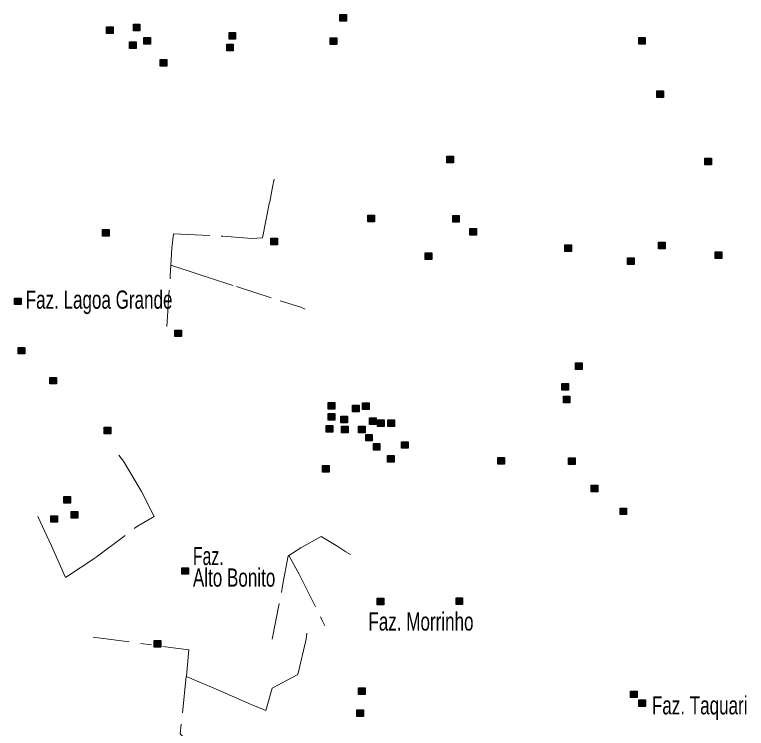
# Model space of a CAD drawing. Extents: x 445.6 to 500, y 8618.1 to 8673.4.
# Drawn here: x 460.58 to 467.02, y 8655.7 to 8661.97 of the extents above; entities that cross this region are included whole.
import ezdxf
from ezdxf.enums import TextEntityAlignment as Align

# ---------------------------------------------------------------- set-up
doc = ezdxf.new("R2010")
doc.units = 0
doc.header["$LTSCALE"] = 0.064
doc.linetypes.add('DOT_DASHED', pattern=[7.7, 5, -1.2, 0.3, -1.2])
doc.layers.add('2', color=7, linetype='Continuous', lineweight=25)
doc.layers.add('22', color=7, linetype='DOT_DASHED', lineweight=13)
doc.layers.add('61', color=7, linetype='Continuous')

msp = doc.modelspace()

# ---------------------------------------------------------------- hatches: boundary and pattern name
at = {"layer": '2'}
for points in [[(463.4435, 8661.9738), (463.5015, 8661.9738), (463.5015, 8661.9158), (463.4435, 8661.9158)], [(461.3907, 8661.8665), (461.4487, 8661.8665), (461.4487, 8661.8085), (461.3907, 8661.8085)], [(461.6272, 8661.8902), (461.6852, 8661.8902), (461.6852, 8661.8322), (461.6272, 8661.8322)], [(462.4683, 8661.8157), (462.5263, 8661.8157), (462.5263, 8661.7577), (462.4683, 8661.7577)], [(461.5934, 8661.7344), (461.6514, 8661.7344), (461.6514, 8661.6764), (461.5934, 8661.6764)], [(461.7184, 8661.7717), (461.7764, 8661.7717), (461.7764, 8661.7137), (461.7184, 8661.7137)], [(463.3574, 8661.7684), (463.4154, 8661.7684), (463.4154, 8661.7104), (463.3574, 8661.7104)], [(466.0708, 8661.7715), (466.1288, 8661.7715), (466.1288, 8661.7135), (466.0708, 8661.7135)], [(462.448, 8661.7141), (462.506, 8661.7141), (462.506, 8661.6561), (462.448, 8661.6561)], [(461.8636, 8661.5785), (461.9216, 8661.5785), (461.9216, 8661.5205), (461.8636, 8661.5205)], [(466.2297, 8661.3035), (466.2877, 8661.3035), (466.2877, 8661.2455), (466.2297, 8661.2455)], [(464.3847, 8660.7287), (464.4427, 8660.7287), (464.4427, 8660.6707), (464.3847, 8660.6707)], [(466.6526, 8660.7116), (466.7106, 8660.7116), (466.7106, 8660.6536), (466.6526, 8660.6536)], [(463.6891, 8660.2086), (463.7471, 8660.2086), (463.7471, 8660.1506), (463.6891, 8660.1506)], [(464.435, 8660.2065), (464.493, 8660.2065), (464.493, 8660.1485), (464.435, 8660.1485)], [(461.3553, 8660.0835), (461.4133, 8660.0835), (461.4133, 8660.0255), (461.3553, 8660.0255)], [(464.587, 8660.0913), (464.645, 8660.0913), (464.645, 8660.0333), (464.587, 8660.0333)], [(462.8359, 8660.0064), (462.8939, 8660.0064), (462.8939, 8659.9484), (462.8359, 8659.9484)], [(465.4203, 8659.9487), (465.4783, 8659.9487), (465.4783, 8659.8907), (465.4203, 8659.8907)], [(466.2443, 8659.9723), (466.3023, 8659.9723), (466.3023, 8659.9143), (466.2443, 8659.9143)], [(464.1938, 8659.8777), (464.2518, 8659.8777), (464.2518, 8659.8197), (464.1938, 8659.8197)], [(466.7444, 8659.8877), (466.8024, 8659.8877), (466.8024, 8659.8297), (466.7444, 8659.8297)], [(465.9715, 8659.8354), (466.0295, 8659.8354), (466.0295, 8659.7774), (465.9715, 8659.7774)], [(460.5831, 8659.481), (460.6411, 8659.481), (460.6411, 8659.423), (460.5831, 8659.423)], [(461.993, 8659.1999), (462.051, 8659.1999), (462.051, 8659.1419), (461.993, 8659.1419)], [(460.6135, 8659.0473), (460.6715, 8659.0473), (460.6715, 8658.9893), (460.6135, 8658.9893)], [(465.5144, 8658.9103), (465.5724, 8658.9103), (465.5724, 8658.8523), (465.5144, 8658.8523)], [(460.8939, 8658.7831), (460.9519, 8658.7831), (460.9519, 8658.7251), (460.8939, 8658.7251)], [(465.3944, 8658.729), (465.4524, 8658.729), (465.4524, 8658.671), (465.3944, 8658.671)], [(465.4079, 8658.6172), (465.4659, 8658.6172), (465.4659, 8658.5592), (465.4079, 8658.5592)], [(463.3392, 8658.5632), (463.3972, 8658.5632), (463.3972, 8658.5052), (463.3392, 8658.5052)], [(463.5554, 8658.5394), (463.6134, 8658.5394), (463.6134, 8658.4814), (463.5554, 8658.4814)], [(463.6432, 8658.5598), (463.7012, 8658.5598), (463.7012, 8658.5018), (463.6432, 8658.5018)], [(463.3392, 8658.4649), (463.3972, 8658.4649), (463.3972, 8658.4069), (463.3392, 8658.4069)], [(463.4506, 8658.4412), (463.5086, 8658.4412), (463.5086, 8658.3832), (463.4506, 8658.3832)], [(463.704, 8658.4276), (463.762, 8658.4276), (463.762, 8658.3696), (463.704, 8658.3696)], [(463.7749, 8658.4107), (463.8329, 8658.4107), (463.8329, 8658.3527), (463.7749, 8658.3527)], [(463.8661, 8658.4107), (463.9241, 8658.4107), (463.9241, 8658.3527), (463.8661, 8658.3527)], [(461.3715, 8658.3461), (461.4295, 8658.3461), (461.4295, 8658.2881), (461.3715, 8658.2881)], [(463.3223, 8658.3599), (463.3803, 8658.3599), (463.3803, 8658.3019), (463.3223, 8658.3019)], [(463.4574, 8658.3531), (463.5154, 8658.3531), (463.5154, 8658.2951), (463.4574, 8658.2951)], [(463.606, 8658.3531), (463.664, 8658.3531), (463.664, 8658.2951), (463.606, 8658.2951)], [(463.6702, 8658.282), (463.7282, 8658.282), (463.7282, 8658.224), (463.6702, 8658.224)], [(463.7378, 8658.2006), (463.7958, 8658.2006), (463.7958, 8658.1426), (463.7378, 8658.1426)], [(463.9843, 8658.2176), (464.0423, 8658.2176), (464.0423, 8658.1596), (463.9843, 8658.1596)], [(463.8621, 8658.0949), (463.9201, 8658.0949), (463.9201, 8658.0369), (463.8621, 8658.0369)], [(464.8322, 8658.078), (464.8902, 8658.078), (464.8902, 8658.02), (464.8322, 8658.02)], [(465.4537, 8658.0747), (465.5117, 8658.0747), (465.5117, 8658.0167), (465.4537, 8658.0167)], [(463.2906, 8658.0068), (463.3486, 8658.0068), (463.3486, 8657.9488), (463.2906, 8657.9488)], [(465.653, 8657.8341), (465.711, 8657.8341), (465.711, 8657.7761), (465.653, 8657.7761)], [(461.0161, 8657.7362), (461.0741, 8657.7362), (461.0741, 8657.6782), (461.0161, 8657.6782)], [(465.9064, 8657.6342), (465.9644, 8657.6342), (465.9644, 8657.5762), (465.9064, 8657.5762)], [(460.9017, 8657.5666), (460.9597, 8657.5666), (460.9597, 8657.5086), (460.9017, 8657.5086)], [(461.0807, 8657.6039), (461.1387, 8657.6039), (461.1387, 8657.5459), (461.0807, 8657.5459)], [(462.0546, 8657.1096), (462.1126, 8657.1096), (462.1126, 8657.0516), (462.0546, 8657.0516)], [(464.4647, 8656.8448), (464.5227, 8656.8448), (464.5227, 8656.7868), (464.4647, 8656.7868)], [(463.7723, 8656.8414), (463.8303, 8656.8414), (463.8303, 8656.7834), (463.7723, 8656.7834)], [(461.8103, 8656.4689), (461.8683, 8656.4689), (461.8683, 8656.4109), (461.8103, 8656.4109)], [(463.6081, 8656.0524), (463.6661, 8656.0524), (463.6661, 8655.9944), (463.6081, 8655.9944)], [(465.9977, 8656.0249), (466.0557, 8656.0249), (466.0557, 8655.9669), (465.9977, 8655.9669)], [(466.072, 8655.9469), (466.13, 8655.9469), (466.13, 8655.8889), (466.072, 8655.8889)], [(463.5934, 8655.8585), (463.6514, 8655.8585), (463.6514, 8655.8005), (463.5934, 8655.8005)]]:
    msp.add_hatch(color=256, dxfattribs=at).paths.add_polyline_path(points)

# ---------------------------------------------------------------- linework, layer by layer
for points in [[(463.4435, 8661.9738), (463.5015, 8661.9738), (463.5015, 8661.9158), (463.4435, 8661.9158)], [(461.3907, 8661.8665), (461.4487, 8661.8665), (461.4487, 8661.8085), (461.3907, 8661.8085)], [(461.6272, 8661.8902), (461.6852, 8661.8902), (461.6852, 8661.8322), (461.6272, 8661.8322)], [(462.4683, 8661.8157), (462.5263, 8661.8157), (462.5263, 8661.7577), (462.4683, 8661.7577)], [(461.5934, 8661.7344), (461.6514, 8661.7344), (461.6514, 8661.6764), (461.5934, 8661.6764)], [(461.7184, 8661.7717), (461.7764, 8661.7717), (461.7764, 8661.7137), (461.7184, 8661.7137)], [(463.3574, 8661.7684), (463.4154, 8661.7684), (463.4154, 8661.7104), (463.3574, 8661.7104)], [(466.0708, 8661.7715), (466.1288, 8661.7715), (466.1288, 8661.7135), (466.0708, 8661.7135)], [(462.448, 8661.7141), (462.506, 8661.7141), (462.506, 8661.6561), (462.448, 8661.6561)], [(461.8636, 8661.5785), (461.9216, 8661.5785), (461.9216, 8661.5205), (461.8636, 8661.5205)], [(466.2297, 8661.3035), (466.2877, 8661.3035), (466.2877, 8661.2455), (466.2297, 8661.2455)], [(464.3847, 8660.7287), (464.4427, 8660.7287), (464.4427, 8660.6707), (464.3847, 8660.6707)], [(466.6526, 8660.7116), (466.7106, 8660.7116), (466.7106, 8660.6536), (466.6526, 8660.6536)], [(463.6891, 8660.2086), (463.7471, 8660.2086), (463.7471, 8660.1506), (463.6891, 8660.1506)], [(464.435, 8660.2065), (464.493, 8660.2065), (464.493, 8660.1485), (464.435, 8660.1485)], [(461.3553, 8660.0835), (461.4133, 8660.0835), (461.4133, 8660.0255), (461.3553, 8660.0255)], [(464.587, 8660.0913), (464.645, 8660.0913), (464.645, 8660.0333), (464.587, 8660.0333)], [(462.8359, 8660.0064), (462.8939, 8660.0064), (462.8939, 8659.9484), (462.8359, 8659.9484)], [(465.4203, 8659.9487), (465.4783, 8659.9487), (465.4783, 8659.8907), (465.4203, 8659.8907)], [(466.2443, 8659.9723), (466.3023, 8659.9723), (466.3023, 8659.9143), (466.2443, 8659.9143)], [(464.1938, 8659.8777), (464.2518, 8659.8777), (464.2518, 8659.8197), (464.1938, 8659.8197)], [(466.7444, 8659.8877), (466.8024, 8659.8877), (466.8024, 8659.8297), (466.7444, 8659.8297)], [(465.9715, 8659.8354), (466.0295, 8659.8354), (466.0295, 8659.7774), (465.9715, 8659.7774)], [(460.5831, 8659.481), (460.6411, 8659.481), (460.6411, 8659.423), (460.5831, 8659.423)], [(461.993, 8659.1999), (462.051, 8659.1999), (462.051, 8659.1419), (461.993, 8659.1419)], [(460.6135, 8659.0473), (460.6715, 8659.0473), (460.6715, 8658.9893), (460.6135, 8658.9893)], [(465.5144, 8658.9103), (465.5724, 8658.9103), (465.5724, 8658.8523), (465.5144, 8658.8523)], [(460.8939, 8658.7831), (460.9519, 8658.7831), (460.9519, 8658.7251), (460.8939, 8658.7251)], [(465.3944, 8658.729), (465.4524, 8658.729), (465.4524, 8658.671), (465.3944, 8658.671)], [(465.4079, 8658.6172), (465.4659, 8658.6172), (465.4659, 8658.5592), (465.4079, 8658.5592)], [(463.3392, 8658.5632), (463.3972, 8658.5632), (463.3972, 8658.5052), (463.3392, 8658.5052)], [(463.5554, 8658.5394), (463.6134, 8658.5394), (463.6134, 8658.4814), (463.5554, 8658.4814)], [(463.6432, 8658.5598), (463.7012, 8658.5598), (463.7012, 8658.5018), (463.6432, 8658.5018)], [(463.3392, 8658.4649), (463.3972, 8658.4649), (463.3972, 8658.4069), (463.3392, 8658.4069)], [(463.4506, 8658.4412), (463.5086, 8658.4412), (463.5086, 8658.3832), (463.4506, 8658.3832)], [(463.704, 8658.4276), (463.762, 8658.4276), (463.762, 8658.3696), (463.704, 8658.3696)], [(463.7749, 8658.4107), (463.8329, 8658.4107), (463.8329, 8658.3527), (463.7749, 8658.3527)], [(463.8661, 8658.4107), (463.9241, 8658.4107), (463.9241, 8658.3527), (463.8661, 8658.3527)], [(461.3715, 8658.3461), (461.4295, 8658.3461), (461.4295, 8658.2881), (461.3715, 8658.2881)], [(463.3223, 8658.3599), (463.3803, 8658.3599), (463.3803, 8658.3019), (463.3223, 8658.3019)], [(463.4574, 8658.3531), (463.5154, 8658.3531), (463.5154, 8658.2951), (463.4574, 8658.2951)], [(463.606, 8658.3531), (463.664, 8658.3531), (463.664, 8658.2951), (463.606, 8658.2951)], [(463.6702, 8658.282), (463.7282, 8658.282), (463.7282, 8658.224), (463.6702, 8658.224)], [(463.7378, 8658.2006), (463.7958, 8658.2006), (463.7958, 8658.1426), (463.7378, 8658.1426)], [(463.9843, 8658.2176), (464.0423, 8658.2176), (464.0423, 8658.1596), (463.9843, 8658.1596)], [(463.8621, 8658.0949), (463.9201, 8658.0949), (463.9201, 8658.0369), (463.8621, 8658.0369)], [(464.8322, 8658.078), (464.8902, 8658.078), (464.8902, 8658.02), (464.8322, 8658.02)], [(465.4537, 8658.0747), (465.5117, 8658.0747), (465.5117, 8658.0167), (465.4537, 8658.0167)], [(463.2906, 8658.0068), (463.3486, 8658.0068), (463.3486, 8657.9488), (463.2906, 8657.9488)], [(465.653, 8657.8341), (465.711, 8657.8341), (465.711, 8657.7761), (465.653, 8657.7761)], [(461.0161, 8657.7362), (461.0741, 8657.7362), (461.0741, 8657.6782), (461.0161, 8657.6782)], [(465.9064, 8657.6342), (465.9644, 8657.6342), (465.9644, 8657.5762), (465.9064, 8657.5762)], [(460.9017, 8657.5666), (460.9597, 8657.5666), (460.9597, 8657.5086), (460.9017, 8657.5086)], [(461.0807, 8657.6039), (461.1387, 8657.6039), (461.1387, 8657.5459), (461.0807, 8657.5459)], [(462.0546, 8657.1096), (462.1126, 8657.1096), (462.1126, 8657.0516), (462.0546, 8657.0516)], [(464.4647, 8656.8448), (464.5227, 8656.8448), (464.5227, 8656.7868), (464.4647, 8656.7868)], [(463.7723, 8656.8414), (463.8303, 8656.8414), (463.8303, 8656.7834), (463.7723, 8656.7834)], [(461.8103, 8656.4689), (461.8683, 8656.4689), (461.8683, 8656.4109), (461.8103, 8656.4109)], [(463.6081, 8656.0524), (463.6661, 8656.0524), (463.6661, 8655.9944), (463.6081, 8655.9944)], [(465.9977, 8656.0249), (466.0557, 8656.0249), (466.0557, 8655.9669), (465.9977, 8655.9669)], [(466.072, 8655.9469), (466.13, 8655.9469), (466.13, 8655.8889), (466.072, 8655.8889)], [(463.5934, 8655.8585), (463.6514, 8655.8585), (463.6514, 8655.8005), (463.5934, 8655.8005)]]:
    msp.add_lwpolyline(points, close=True, dxfattribs=at)
at = {"layer": '22'}
for points in [[(461.9567, 8659.7713), (461.9645, 8659.9212), (461.9799, 8660.045), (462.4141, 8660.0246), (462.67, 8660.0047), (462.7619, 8660.0098), (462.8258, 8660.3286), (462.8513, 8660.4561), (462.8663, 8660.5272)], [(461.9209, 8659.2301), (461.9517, 8659.6738), (461.9567, 8659.7713)], [(461.9567, 8659.7713), (462.1962, 8659.6908), (462.5351, 8659.5812), (462.9194, 8659.4572), (463.1008, 8659.4), (463.1386, 8659.3836)], [(460.7863, 8657.5603), (460.9071, 8657.302), (461.0305, 8657.0218), (461.2998, 8657.2011), (461.6645, 8657.4757), (461.8104, 8657.5597), (461.6982, 8657.7783), (461.5411, 8658.0472), (461.4993, 8658.0992)], [(462.9936, 8657.2172), (463.1002, 8657.2837), (463.2771, 8657.3831), (463.4263, 8657.2947), (463.4954, 8657.2478), (463.5377, 8657.2244)], [(462.8474, 8656.4806), (462.9399, 8656.9497), (462.9897, 8657.2147), (462.9936, 8657.2172)], [(462.9936, 8657.2172), (463.0836, 8657.0518), (463.2881, 8656.6461), (463.3099, 8656.5995)], [(462.0926, 8656.1522), (462.3695, 8656.0354), (462.6639, 8655.9062), (462.7933, 8655.8528), (462.8468, 8656.0488), (463.0742, 8656.169), (463.1463, 8656.4829), (463.1519, 8656.5337)], [(461.2722, 8656.4987), (462.1137, 8656.3866), (462.093, 8656.1557), (462.0926, 8656.1522)], [(462.0926, 8656.1522), (462.0395, 8655.6478), (462.2134, 8655.4652), (462.1733, 8655.3538), (462.1322, 8655.2865)]]:
    msp.add_lwpolyline(points, dxfattribs=at)

# ---------------------------------------------------------------- texts
at = {"layer": '61'}
for s, width, p in [('Faz. Lagoa Grande', 0.7, (460.6804, 8659.3872)), ('Faz.', 0.65, (462.1508, 8657.1327)), ('Alto Bonito', 0.7, (462.1508, 8656.9427)), ('Faz. Taquari', 0.7, (466.1867, 8655.8193))]:
    msp.add_text(s, height=0.16, dxfattribs=dict(at, width=width)).set_placement(p)
at = {"layer": '61', "width": 0.7}
msp.add_text('Faz. Morrinho', height=0.16, dxfattribs=at).set_placement((464.156, 8656.5563), align=Align.CENTER)

doc.saveas('drawing.dxf')
